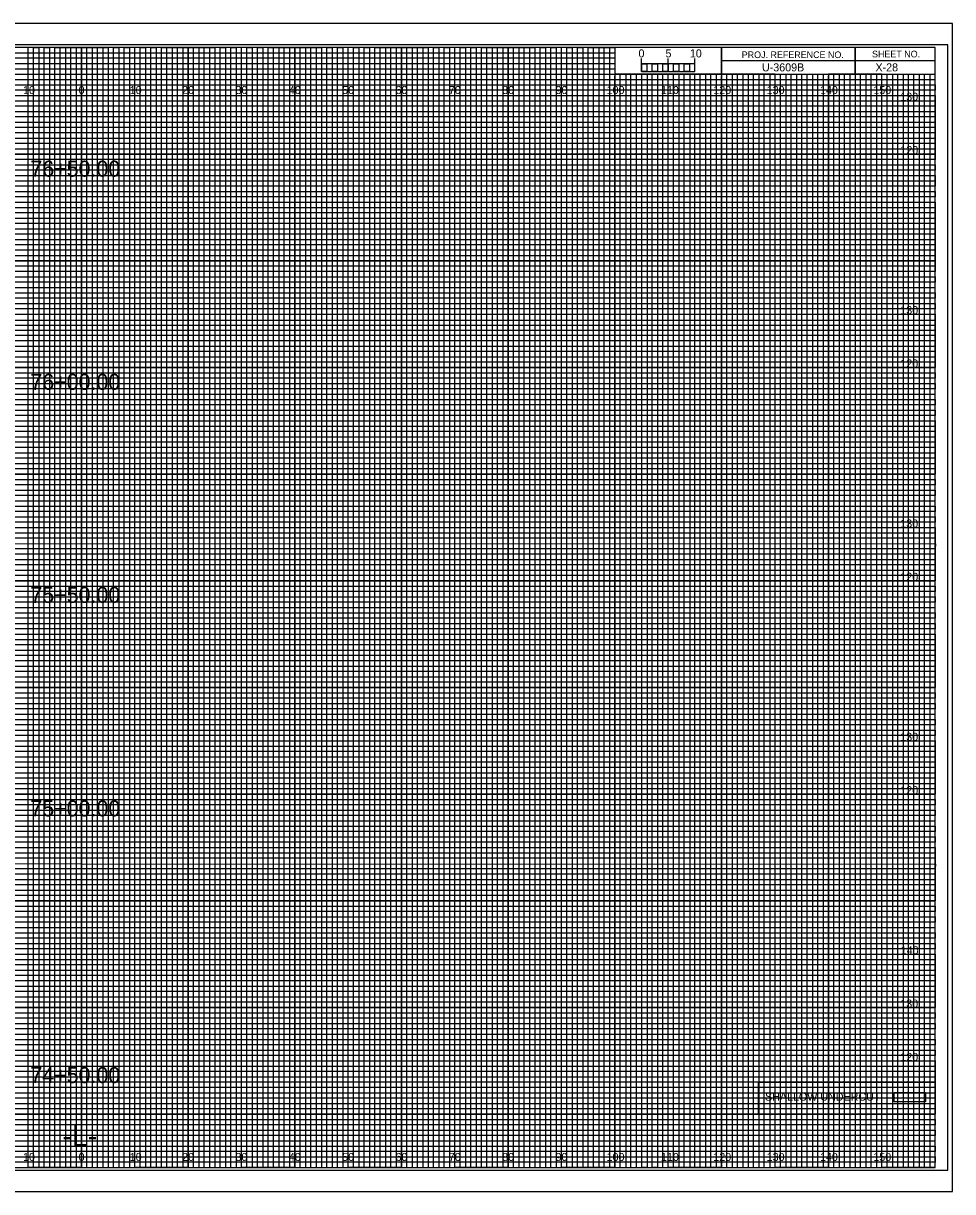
# Model space of a CAD drawing. Extents: x -13 to 329, y -17 to 10994.
# Drawn here: x 149.1 to 323.3, y 5715.5 to 5934.5 of the extents above; entities that cross this region are included whole.
import ezdxf

# ---------------------------------------------------------------- set-up
doc = ezdxf.new("R2010")
doc.units = 0
for name, color, linetype in [('Prop DSN Text', 7, 'Continuous'), ('Prop Grid Mask', 7, 'Continuous'), ('Prop Road Plan_ Recs - UC Shallow (pattern)', 7, 'Continuous'), ('Prop XS Alignment Label', 7, 'Continuous'), ('Prop XS Bar Scale Labels', 7, 'Continuous'), ('Prop XS Elevation Labels', 7, 'Continuous'), ('Prop XS Offset Labels', 7, 'Continuous'), ('Prop XS Project Number', 7, 'Continuous'), ('Prop XS Sheet Number', 7, 'Continuous'), ('Prop XS Station Labels', 7, 'Continuous'), ('Sheet Cross Section CELL', 7, 'Continuous'), ('Sheet Cross Section Grid Major CELL', 7, 'Continuous'), ('Sheet Cross Section Grid Middle CELL', 7, 'Continuous'), ('Sheet Cross Section Grid Minor 1 CELL', 7, 'Continuous'), ('Sheet Cross Section Grid Minor 2 CELL', 7, 'Continuous'), ('Sheet Cross Section Scale CELL', 7, 'Continuous'), ('Sheet Cutting Line CELL', 7, 'Continuous'), ('Sheet DOT Grid CELL', 7, 'Continuous'), ('Sheet Plot Border Inside CELL', 7, 'Continuous'), ('Sheet Plot Border Outside CELL', 7, 'Continuous')]:
    doc.layers.add(name, color=color, linetype=linetype)

msp = doc.modelspace()

# ---------------------------------------------------------------- linework, layer by layer
at = {"layer": 'Prop Grid Mask'}
msp.add_lwpolyline([(286.89, 5736.03), (320, 5736.03), (320, 5730), (286.89, 5730)], close=True, dxfattribs=at)
at = {"layer": 'Prop Road Plan_ Recs - UC Shallow (pattern)'}
msp.add_lwpolyline([(312.34, 5734.08), (318.23, 5734.08), (318.23, 5732.36), (312.34, 5732.36)], close=True, dxfattribs=at)
at = {"layer": 'Sheet Cross Section CELL'}
for p, q in [((305, 5930), (305, 5925)), ((305, 5925), (305, 5930)), ((280, 5927.5), (280, 5925)), ((320, 5927.49), (280, 5927.49)), ((280, 5925), (320, 5925))]:
    msp.add_line(p, q, dxfattribs=at)
for points in [[(320, 5930), (0, 5930), (0, 5720), (320, 5720)], [(280, 5930), (260, 5930), (260, 5925.03), (280, 5925.03)], [(320, 5930), (280, 5930), (280, 5925), (320, 5925)]]:
    msp.add_lwpolyline(points, close=True, dxfattribs=at)
at = {"layer": 'Sheet Cross Section Grid Major CELL'}
for p, q in [((150, 5930), (140, 5930)), ((150, 5720), (150, 5930)), ((170, 5930), (160, 5930)), ((160, 5930), (160, 5720)), ((170, 5720), (170, 5930)), ((190, 5930), (180, 5930)), ((180, 5930), (180, 5720)), ((190, 5720), (190, 5930)), ((210, 5930), (200, 5930)), ((200, 5930), (200, 5720)), ((210, 5720), (210, 5930)), ((230, 5930), (220, 5930)), ((220, 5930), (220, 5720)), ((230, 5720), (230, 5930)), ((250, 5930), (240, 5930)), ((240, 5930), (240, 5720)), ((250, 5720), (250, 5930)), ((260, 5930), (260, 5720)), ((270, 5720), (270, 5925)), ((290, 5925), (280, 5925)), ((280, 5925), (280, 5720)), ((290, 5720), (290, 5925)), ((310, 5925), (300, 5925)), ((300, 5925), (300, 5720)), ((310, 5720), (310, 5925)), ((160, 5720), (150, 5720)), ((180, 5720), (170, 5720)), ((200, 5720), (190, 5720)), ((220, 5720), (210, 5720)), ((240, 5720), (230, 5720)), ((260, 5720), (250, 5720)), ((280, 5720), (270, 5720)), ((300, 5720), (290, 5720)), ((320, 5720), (310, 5720)), ((320, 5720), (320, 5720))]:
    msp.add_line(p, q, dxfattribs=at)
for points in [[(0, 5920), (320, 5920), (320, 5910), (0, 5910)], [(0, 5900), (320, 5900), (320, 5890), (0, 5890)], [(0, 5880), (320, 5880), (320, 5870), (0, 5870)], [(0, 5860), (320, 5860), (320, 5850), (0, 5850)], [(0, 5840), (320, 5840), (320, 5830), (0, 5830)], [(0, 5820), (320, 5820), (320, 5810), (0, 5810)], [(0, 5800), (320, 5800), (320, 5790), (0, 5790)], [(0, 5780), (320, 5780), (320, 5770), (0, 5770)], [(0, 5760), (320, 5760), (320, 5750), (0, 5750)], [(0, 5740), (320, 5740), (320, 5730), (0, 5730)]]:
    msp.add_lwpolyline(points, dxfattribs=at)
at = {"layer": 'Sheet Cross Section Grid Middle CELL'}
for points in [[(145, 5720), (155, 5720), (155, 5930), (165, 5930), (165, 5720), (175, 5720), (175, 5930), (185, 5930), (185, 5720), (195, 5720), (195, 5930), (205, 5930), (205, 5720), (215, 5720), (215, 5930), (225, 5930), (225, 5720), (235, 5720), (235, 5930), (245, 5930), (245, 5720), (255, 5720), (255, 5930), (259.93, 5930), (260, 5930), (260, 5925), (264.99, 5925), (264.99, 5720), (275, 5720), (275, 5925), (285, 5925), (285, 5720), (295, 5720), (295, 5925), (305, 5925), (305, 5720), (315, 5720), (315, 5925)], [(0, 5925), (275, 5925)], [(0, 5905), (320, 5905), (320, 5915), (0, 5915)], [(0, 5885), (320, 5885), (320, 5895), (0, 5895)], [(0, 5865), (320, 5865), (320, 5875), (0, 5875)], [(0, 5845), (320, 5845), (320, 5855), (0, 5855)], [(0, 5825), (320, 5825), (320, 5835), (0, 5835)], [(0, 5805), (320, 5805), (320, 5815), (0, 5815)], [(0, 5785), (320, 5785), (320, 5795), (0, 5795)], [(0, 5765), (320, 5765), (320, 5775), (0, 5775)], [(0, 5745), (320, 5745), (320, 5755), (0, 5755)], [(0, 5725), (320, 5725), (320, 5735), (0, 5735)]]:
    msp.add_lwpolyline(points, dxfattribs=at)
at = {"layer": 'Sheet Cross Section Grid Minor 1 CELL'}
for p, q in [((0, 5929), (260, 5929)), ((260, 5929), (260, 5927.98)), ((260, 5927.98), (0, 5927.98)), ((0, 5927), (260, 5927)), ((260, 5927), (260, 5925.89)), ((260, 5925.89), (0, 5925.89)), ((0, 5924), (320, 5924))]:
    msp.add_line(p, q, dxfattribs=at)
for points in [[(0, 5923), (270, 5923), (320, 5923), (320, 5922), (0, 5922)], [(0, 5921), (320, 5921), (320, 5919), (0, 5919)], [(0, 5918), (320, 5918), (320, 5917), (0, 5916.98)], [(0, 5916), (320, 5916), (320, 5914), (0, 5914)], [(0, 5913), (320, 5913), (320, 5912), (0, 5912)], [(0, 5911), (320, 5911), (320, 5909), (0, 5909)], [(0, 5908), (320, 5908), (320, 5907), (0, 5907)], [(0, 5906), (320, 5906), (320, 5904), (0, 5904)], [(0, 5903), (320, 5903), (320, 5902), (0, 5902)], [(0, 5901), (320, 5901), (320, 5899), (0, 5899)], [(0, 5898), (320, 5898), (320, 5897), (0, 5897)], [(0, 5896), (320, 5896), (320, 5893.95), (320, 5893), (320, 5892), (0, 5892)], [(0, 5894), (320, 5894), (320, 5893), (0, 5893)], [(0, 5891), (320, 5891), (320, 5889), (0, 5889.03)], [(0, 5889.03), (320, 5889), (320, 5888), (0, 5888)], [(0, 5887), (320, 5887), (320, 5886), (0, 5886)], [(0, 5884), (320, 5884), (320, 5883), (0, 5883)], [(0, 5882), (320, 5882), (320, 5881), (0, 5881)], [(-0.07, 5878.89), (320, 5878.89), (320, 5877.88), (-0.07, 5877.88)], [(0, 5877), (320, 5877), (320, 5876), (0, 5876)], [(0, 5874), (320, 5874), (320, 5873), (0, 5873)], [(0, 5872), (320, 5872), (320, 5871), (0, 5871)], [(0, 5869), (320, 5869), (320, 5868), (0, 5868)], [(0, 5867), (320, 5867), (320, 5866), (0, 5866)], [(0, 5864), (320, 5864), (320, 5863), (0, 5863)], [(0, 5862), (320, 5862), (320, 5861), (0, 5861)], [(0, 5859), (320, 5859), (319.99, 5857.98), (0, 5858)], [(0, 5857), (320, 5857), (320, 5856), (0, 5856)], [(0, 5854), (320, 5854), (320, 5853), (0, 5853)], [(0, 5852), (320, 5852), (320, 5851), (0, 5851)], [(0, 5849), (320, 5849), (320, 5848), (0, 5848)], [(0, 5847), (320, 5847), (320, 5846), (0, 5846)], [(0, 5844), (320, 5844), (320, 5843), (0, 5843)], [(0, 5842), (320, 5842), (320, 5841), (0, 5841)], [(0, 5839), (320, 5839), (320, 5838), (0, 5838)], [(0, 5836.99), (320.07, 5836.91), (320, 5836), (0, 5836)], [(0, 5834), (320, 5834), (320, 5833), (0, 5833)], [(0, 5832), (320, 5832), (320, 5831), (0, 5831)], [(0, 5829), (320, 5829), (320, 5828), (0, 5828)], [(0, 5827), (320, 5827), (320, 5826), (0, 5826)], [(0, 5824), (320, 5824), (320, 5823), (0, 5823)], [(0, 5822), (320, 5822), (320, 5821), (0, 5821)], [(0, 5819), (320, 5819), (320, 5818), (0, 5818)], [(0, 5817), (320, 5817), (320, 5816), (0, 5816)], [(0, 5814), (320, 5814), (320, 5813), (0, 5813)], [(0, 5812), (320, 5812), (320, 5811), (0, 5811)], [(0, 5809), (320, 5809), (320, 5808), (0, 5808)], [(0, 5807), (320, 5807), (320, 5806), (0, 5806)], [(0, 5804), (320, 5804), (320, 5803), (0, 5803)], [(0, 5802), (320, 5802), (320, 5801), (0, 5801)], [(0, 5799), (320, 5799), (319.99, 5797.98), (0, 5798)], [(0, 5797), (320, 5797), (320, 5796), (0, 5796)], [(0, 5794), (320, 5794), (320, 5793), (0, 5793)], [(0, 5792), (320, 5792), (320, 5791), (0, 5791)], [(0, 5789), (320, 5789), (320, 5788), (0, 5788)], [(0, 5787), (320, 5787), (320, 5786), (0, 5786)], [(0, 5784), (320, 5784), (320, 5783), (0, 5783)], [(0, 5782), (320, 5782), (320, 5781), (0, 5781)], [(0, 5779), (320, 5779), (320, 5778), (0, 5778)], [(0, 5776.99), (320.07, 5776.91), (320, 5776), (0, 5776)], [(0, 5774), (320, 5774), (320, 5773), (0, 5773)], [(0, 5772), (320, 5772), (320, 5771), (0, 5771)], [(0, 5769), (320, 5769), (320, 5768), (0, 5768)], [(0, 5767), (320, 5767), (320, 5766), (0, 5766)], [(0, 5764), (320, 5764), (320, 5763), (0, 5763)], [(0, 5762), (320, 5762), (320, 5761), (0, 5761)], [(0, 5759), (320, 5759), (320, 5758), (0, 5758)], [(0, 5757), (320, 5757), (320, 5756), (0, 5756)], [(0, 5754), (320, 5754), (320, 5753), (0, 5753)], [(0, 5752), (320, 5752), (320, 5751), (0, 5751)], [(0, 5749), (320, 5749), (320, 5748), (0, 5748)], [(0, 5747), (320, 5747), (320, 5746), (0, 5746)], [(0, 5744), (320, 5744), (320, 5743), (0, 5743)], [(0, 5742), (320, 5742), (320, 5741), (0, 5741)], [(0, 5739), (320, 5739), (320, 5738), (0, 5738)], [(0, 5737), (320, 5737), (320, 5736), (0, 5736)], [(0, 5734), (320, 5734), (320, 5733), (0, 5733)], [(0, 5732), (320, 5732), (320, 5731), (0, 5731)], [(0, 5729), (320, 5729), (320, 5728), (0, 5728)], [(0, 5727), (320, 5727), (320, 5726), (0, 5726)], [(0, 5724), (320, 5724), (320, 5723), (0, 5723)], [(0, 5722), (320, 5722), (320, 5721), (0, 5721)]]:
    msp.add_lwpolyline(points, dxfattribs=at)
at = {"layer": 'Sheet Cross Section Grid Minor 2 CELL'}
for p, q in [((267, 5925), (266.01, 5925)), ((266.01, 5925), (266.01, 5720)), ((267, 5720), (267, 5925)), ((269, 5925), (268, 5925)), ((268, 5925), (268, 5720)), ((269, 5720), (269, 5925)), ((266.01, 5720), (265, 5720)), ((268, 5720), (267, 5720))]:
    msp.add_line(p, q, dxfattribs=at)
for points in [[(150, 5720), (151, 5720), (151, 5930), (152, 5930), (152, 5720)], [(152, 5720), (153, 5720), (153, 5930), (154, 5930), (154, 5720)], [(155, 5720), (156, 5720), (156, 5930), (157, 5930), (157, 5720)], [(157, 5720), (158, 5720), (158, 5930), (159, 5930), (159, 5720)], [(160, 5720), (161, 5720), (161, 5930), (162, 5930), (162, 5720)], [(162, 5720), (163, 5720), (163, 5930), (164, 5930), (164, 5720)], [(165, 5720), (166, 5720), (166, 5930), (167, 5930), (167, 5720)], [(167, 5720), (168, 5720), (168, 5930), (169, 5930), (169, 5720)], [(170, 5720), (171, 5720), (171, 5930), (172, 5930), (172, 5720)], [(172, 5720), (173, 5720), (173, 5930), (174, 5930), (174, 5720)], [(175, 5720), (176, 5720), (176, 5930), (177, 5930), (177, 5720)], [(177, 5720), (178, 5720), (178, 5930), (179, 5930), (179, 5720)], [(180, 5720), (181, 5720), (181, 5930), (182, 5930), (182, 5720)], [(182, 5720), (183, 5720), (183, 5930), (184, 5930), (184, 5720)], [(185, 5720), (186, 5720), (186, 5930), (187, 5930), (187, 5720)], [(187, 5720), (188, 5720), (188, 5930), (189, 5930), (189, 5720)], [(190, 5720), (191, 5720), (191, 5930), (192, 5930), (192, 5720)], [(192, 5720), (193, 5720), (193, 5930), (194, 5930), (194, 5720)], [(195, 5720), (196, 5720), (196, 5930), (197, 5930), (197, 5720)], [(197, 5720), (198, 5720), (198, 5930), (199, 5930), (199, 5720)], [(200, 5720), (201, 5720), (201, 5930), (202, 5930), (202, 5720)], [(202, 5720), (203, 5720), (203, 5930), (204, 5930), (204, 5720)], [(205, 5720), (206, 5720), (206, 5930), (207, 5930), (207, 5720)], [(207, 5720), (208, 5720), (208, 5930), (209, 5930), (209, 5720)], [(210, 5720), (211, 5720), (211, 5930), (212, 5930), (212, 5720)], [(212, 5720), (213, 5720), (213, 5930), (214, 5930), (214, 5720)], [(215, 5720), (216, 5720), (216, 5930), (217, 5930), (217, 5720)], [(217, 5720), (218, 5720), (218, 5930), (219, 5930), (219, 5720)], [(220, 5720), (221, 5720), (221, 5930), (222, 5930), (222, 5720)], [(222, 5720), (223, 5720), (223, 5930), (224, 5930), (224, 5720)], [(225, 5720), (226, 5720), (226, 5930), (227, 5930), (227, 5720)], [(227, 5720), (228, 5720), (228, 5930), (229, 5930), (229, 5720)], [(230, 5720), (231, 5720), (231, 5930), (232, 5930), (232, 5720)], [(232, 5720), (233, 5720), (233, 5930), (234, 5930), (234, 5720)], [(235, 5720), (236, 5720), (236, 5930), (237, 5930), (237, 5720)], [(237, 5720), (238, 5720), (238, 5930), (239, 5930), (239, 5720)], [(240, 5720), (241, 5720), (241, 5930), (242, 5930), (242, 5720)], [(242, 5720), (243, 5720), (243, 5930), (244, 5930), (244, 5720)], [(245, 5720), (246, 5720), (246, 5930), (247, 5930), (247, 5720)], [(247, 5720), (248, 5720), (248, 5930), (249, 5930), (249, 5720)], [(250, 5720), (251, 5720), (251, 5930), (252, 5930), (252, 5720)], [(252, 5720), (253, 5720), (253, 5930), (254, 5930), (254, 5720)], [(255, 5720), (256, 5720), (256, 5930), (257, 5930), (257, 5720)], [(257, 5720), (258, 5720), (258, 5930), (259, 5930), (259, 5720)], [(260, 5720), (261, 5720), (261, 5925), (262.02, 5925), (262.02, 5720)], [(262, 5720), (263, 5720), (263, 5925), (263.99, 5925), (263.99, 5720)], [(270, 5720), (270.98, 5720), (270.98, 5925), (272, 5925), (272, 5720)], [(272, 5720), (273, 5720), (273, 5925), (274.05, 5925), (274.05, 5720)], [(275, 5720), (276, 5720), (276, 5925), (277, 5925), (277, 5720)], [(277, 5720), (278, 5720), (278, 5925), (279, 5925), (279, 5720)], [(280, 5720), (281, 5720), (281, 5925), (282, 5925), (282, 5720)], [(282, 5720), (283, 5720), (283, 5925), (284, 5925), (284, 5720)], [(285, 5720), (286, 5720), (286, 5925), (287, 5925), (287, 5720)], [(287, 5720), (288, 5720), (288, 5925), (289, 5925), (289, 5720)], [(290, 5720), (291, 5720), (291, 5925), (292, 5925), (292, 5720)], [(292, 5720), (293, 5720), (293, 5925), (294, 5925), (294, 5720)], [(295, 5720), (296, 5720), (296, 5925), (297, 5925), (297, 5720)], [(297, 5720), (298, 5720), (298, 5925), (299, 5925), (299, 5720)], [(300, 5720), (301, 5720), (301, 5925), (302, 5925), (302, 5720)], [(302, 5720), (303, 5720), (303, 5925), (304, 5925), (304, 5720)], [(305, 5720), (306, 5720), (306, 5925), (307, 5925), (307, 5720)], [(307, 5720), (308, 5720), (308, 5925), (309, 5925), (309, 5720)], [(310, 5720), (311, 5720), (311, 5925), (312, 5925), (312, 5720)], [(312, 5720), (313, 5720), (313, 5925), (314, 5925), (314, 5720)], [(315, 5720), (316, 5720), (316, 5925), (317, 5925), (317, 5720)], [(317, 5720), (318, 5720), (318, 5925), (319, 5925), (319, 5720)]]:
    msp.add_lwpolyline(points, dxfattribs=at)
at = {"layer": 'Sheet Cross Section Scale CELL'}
for p, q in [((265, 5925.49), (265, 5927.9)), ((265, 5926.9), (265, 5927.9)), ((270, 5925.49), (270, 5927.9)), ((275, 5925.49), (275, 5927.9)), ((275, 5926.9), (275, 5927.9))]:
    msp.add_line(p, q, dxfattribs=at)
for points in [[(275, 5926.9), (265, 5926.9), (265, 5925.49), (275, 5925.49)], [(265, 5926.9), (266, 5926.9), (266, 5925.49), (265, 5925.49)], [(267, 5926.9), (268, 5926.9), (268, 5925.49), (267, 5925.49)], [(269, 5926.9), (270, 5926.9), (270, 5925.49), (269, 5925.49)], [(271, 5926.9), (272, 5926.9), (272, 5925.49), (271, 5925.49)], [(273, 5926.9), (274, 5926.9), (274, 5925.49), (273, 5925.49)]]:
    msp.add_lwpolyline(points, close=True, dxfattribs=at)
at = {"layer": 'Sheet Cutting Line CELL'}
for p, q in [((323.3, 5934.5), (-13.4, 5934.5)), ((-13.4, 5715.5), (323.3, 5715.5))]:
    msp.add_line(p, q, dxfattribs=at)
at = {"layer": 'Sheet DOT Grid CELL'}
for p, q in [((150, 5720), (150, 5930)), ((160, 5720), (160, 5930)), ((170, 5720), (170, 5930)), ((180, 5720), (180, 5930)), ((190, 5720), (190, 5930)), ((200, 5720), (200, 5930)), ((210, 5720), (210, 5930)), ((220, 5720), (220, 5930)), ((230, 5720), (230, 5930)), ((240, 5720), (240, 5930)), ((250, 5720), (250, 5930)), ((260, 5720), (260, 5924.69)), ((270, 5720), (270, 5924.69)), ((280, 5720), (280, 5924.69)), ((290, 5720), (290, 5924.69)), ((300, 5720), (300, 5924.69)), ((310, 5720), (310, 5924.69)), ((0, 5920), (320, 5920)), ((0, 5910), (320, 5910)), ((0, 5900), (320, 5900)), ((0, 5890), (320, 5890)), ((0, 5880), (320, 5880)), ((0, 5870), (320, 5870)), ((0, 5860), (320, 5860)), ((0, 5850), (320, 5850)), ((0, 5840), (320, 5840)), ((0, 5830), (320, 5830)), ((0, 5820), (320, 5820)), ((0, 5810), (320, 5810)), ((0, 5800), (320, 5800)), ((0, 5790), (320, 5790)), ((0, 5780), (320, 5780)), ((0, 5770), (320, 5770)), ((0, 5760), (320, 5760)), ((0, 5750), (320, 5750)), ((0, 5740), (320, 5740)), ((0, 5730), (320, 5730))]:
    msp.add_line(p, q, dxfattribs=at)
at = {"layer": 'Sheet Plot Border Inside CELL'}
msp.add_lwpolyline([(-10.8, 5719.5), (322.4, 5719.5), (322.4, 5930.5), (-10.8, 5930.5)], close=True, dxfattribs=at)
at = {"layer": 'Sheet Plot Border Outside CELL'}
msp.add_lwpolyline([(-13.4, 5715.5), (323.3, 5715.5), (323.3, 5934.5), (-13.4, 5934.5)], close=True, dxfattribs=at)

# ---------------------------------------------------------------- texts
at = {"layer": 'Prop DSN Text'}
msp.add_text('SHALLOW UNDERCUT', height=1.5, dxfattribs=at).set_placement((288.13, 5732.55))
at = {"layer": 'Prop XS Alignment Label'}
msp.add_text('-L-', height=4, dxfattribs=at).set_placement((156.42, 5724))
at = {"layer": 'Prop XS Bar Scale Labels'}
for s, p in [('5', (269.47, 5928.12)), ('10', (274.04, 5928.12))]:
    msp.add_text(s, height=1.5, dxfattribs=at).set_placement(p)
at = {"layer": 'Prop XS Elevation Labels'}
for s, p in [('130', (313.49, 5920)), ('120', (313.5, 5910)), ('130', (313.49, 5880)), ('120', (313.5, 5870)), ('130', (313.49, 5840)), ('120', (313.5, 5830)), ('130', (313.49, 5800)), ('120', (313.5, 5790)), ('140', (313.57, 5760)), ('130', (313.49, 5750)), ('120', (313.5, 5740))]:
    msp.add_text(s, height=1.5, dxfattribs=at).set_placement(p)
at = {"layer": 'Prop XS Offset Labels'}
for s, p in [('10', (149.04, 5921.25)), ('0', (159.45, 5921.25)), ('0', (159.45, 5921.25)), ('10', (169.04, 5921.25)), ('20', (178.86, 5921.25)), ('30', (188.86, 5921.25)), ('40', (198.86, 5921.25)), ('50', (208.86, 5921.25)), ('60', (218.86, 5921.25)), ('70', (228.86, 5921.25)), ('80', (238.86, 5921.25)), ('90', (248.86, 5921.25)), ('100', (258.44, 5921.25)), ('110', (268.62, 5921.25)), ('120', (278.44, 5921.25)), ('130', (288.44, 5921.25)), ('140', (298.44, 5921.25)), ('150', (308.44, 5921.25)), ('10', (149.04, 5721.25)), ('0', (159.45, 5721.25)), ('0', (159.45, 5721.25)), ('10', (169.04, 5721.25)), ('20', (178.86, 5721.25)), ('30', (188.86, 5721.25)), ('40', (198.86, 5721.25)), ('50', (208.86, 5721.25)), ('60', (218.86, 5721.25)), ('70', (228.86, 5721.25)), ('80', (238.86, 5721.25)), ('90', (248.86, 5721.25)), ('100', (258.44, 5721.25)), ('110', (268.62, 5721.25)), ('120', (278.44, 5721.25)), ('130', (288.44, 5721.25)), ('140', (298.44, 5721.25)), ('150', (308.44, 5721.25))]:
    msp.add_text(s, height=1.5, dxfattribs=at).set_placement(p)
at = {"layer": 'Prop XS Project Number'}
msp.add_text('U-3609B', height=1.5, dxfattribs=at).set_placement((287.56, 5925.5))
at = {"layer": 'Prop XS Sheet Number'}
msp.add_text('X-28', height=1.5, dxfattribs=at).set_placement((308.83, 5925.5))
at = {"layer": 'Prop XS Station Labels'}
for s, p in [('76+50.00', (150.41, 5905.76)), ('76+00.00', (150.41, 5865.8)), ('75+50.00', (150.41, 5825.87)), ('75+00.00', (150.41, 5785.84)), ('74+50.00', (150.41, 5735.85))]:
    msp.add_text(s, height=3, dxfattribs=at).set_placement(p)
at = {"layer": 'Sheet Cross Section CELL'}
for s, p in [('PROJ. REFERENCE NO.', (283.77, 5927.99)), ('SHEET NO.', (308.19, 5928.12))]:
    msp.add_text(s, height=1.25, dxfattribs=at).set_placement(p)
at = {"layer": 'Sheet Cross Section Scale CELL'}
msp.add_text('0', height=1.5, dxfattribs=at).set_placement((264.41, 5928.12))

doc.saveas('drawing.dxf')
